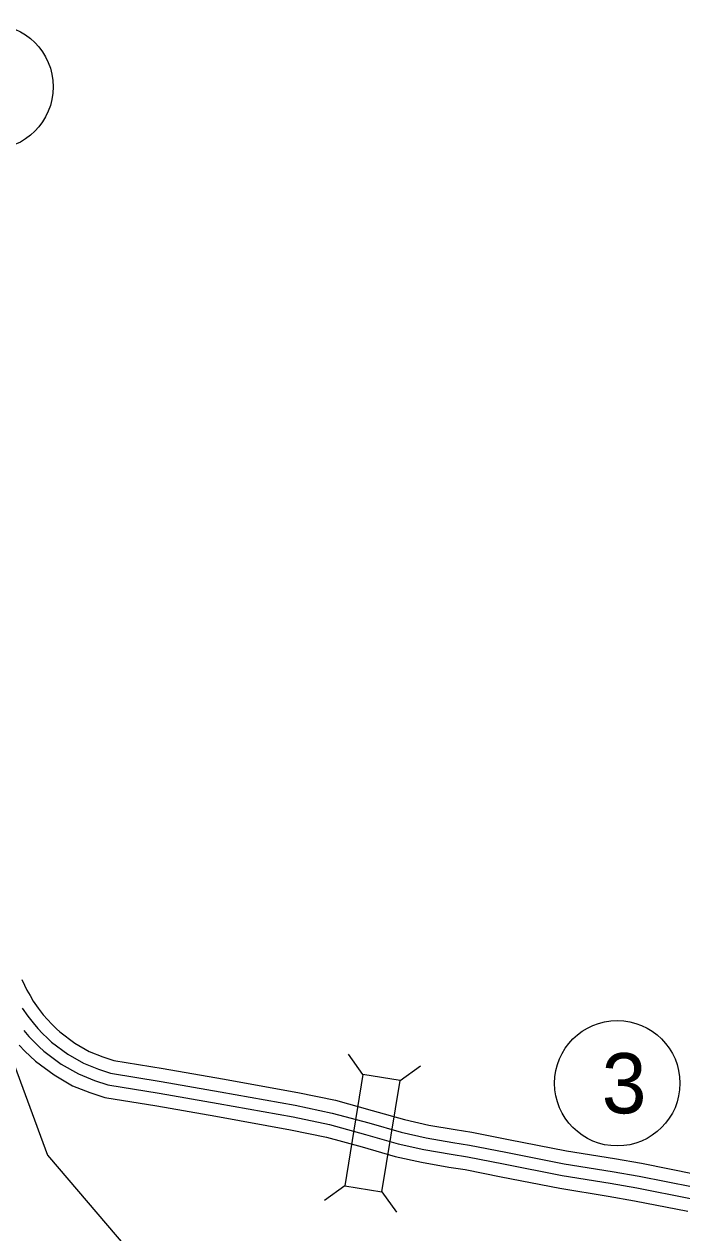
# Model space of a CAD drawing. Extents: x -939622 to -934245, y 1383184 to 1385301.
# Drawn here: x -935513.61 to -935492.82, y 1384161.3 to 1384199.47 of the extents above; entities that cross this region are included whole.
import ezdxf

# ---------------------------------------------------------------- set-up
doc = ezdxf.new("R2010")
doc.units = 0
for name, color, linetype in [('Level 15', 7, 'Continuous'), ('Level 20', 7, 'Continuous'), ('Level 25', 7, 'Continuous'), ('Level 27', 7, 'Continuous')]:
    doc.layers.add(name, color=color, linetype=linetype)

msp = doc.modelspace()

# ---------------------------------------------------------------- linework, layer by layer
at = {"layer": 'Level 15'}
for points in [[(-935513.679, 1384169.3), (-935513.598, 1384169.119), (-935513.52, 1384168.964), (-935513.421, 1384168.791), (-935513.323, 1384168.619), (-935513.163, 1384168.39), (-935513.005, 1384168.187), (-935512.873, 1384168.03), (-935512.732, 1384167.884), (-935512.585, 1384167.74), (-935512.479, 1384167.641)], [(-935513.671, 1384168.398), (-935513.495, 1384168.145), (-935513.325, 1384167.928), (-935513.179, 1384167.754), (-935513.025, 1384167.594), (-935512.87, 1384167.442), (-935512.744, 1384167.324)], [(-935513.617, 1384167.691), (-935513.458, 1384167.503), (-935513.291, 1384167.33), (-935513.13, 1384167.171), (-935512.985, 1384167.036)], [(-935512.479, 1384167.641), (-935512.004, 1384167.288), (-935511.55, 1384167.027), (-935511.116, 1384166.853), (-935510.776, 1384166.741), (-935509.211, 1384166.488), (-935507.341, 1384166.16), (-935504.96, 1384165.733), (-935503.774, 1384165.482), (-935502.609, 1384165.166), (-935501.591, 1384164.875), (-935500.822, 1384164.702), (-935499.991, 1384164.559), (-935499.46, 1384164.476), (-935498.307, 1384164.244), (-935496.47, 1384163.887), (-935494.955, 1384163.642), (-935494.103, 1384163.493), (-935492.383, 1384163.155)], [(-935513.765, 1384167.227), (-935513.584, 1384167.039), (-935513.415, 1384166.874), (-935513.25, 1384166.718)], [(-935512.985, 1384167.036), (-935512.437, 1384166.629), (-935511.894, 1384166.316), (-935511.386, 1384166.113), (-935510.964, 1384165.973), (-935509.341, 1384165.712), (-935507.479, 1384165.385), (-935505.111, 1384164.96), (-935503.958, 1384164.716), (-935502.82, 1384164.407), (-935501.786, 1384164.112), (-935500.975, 1384163.93), (-935500.119, 1384163.781), (-935499.598, 1384163.7), (-935498.459, 1384163.472), (-935496.608, 1384163.111), (-935495.086, 1384162.866), (-935494.247, 1384162.719), (-935492.548, 1384162.385)], [(-935512.744, 1384167.324), (-935512.231, 1384166.943), (-935511.73, 1384166.654), (-935511.257, 1384166.465), (-935510.875, 1384166.339), (-935509.279, 1384166.081), (-935507.414, 1384165.754), (-935505.039, 1384165.328), (-935503.87, 1384165.081), (-935502.72, 1384164.769), (-935501.693, 1384164.475), (-935500.902, 1384164.298), (-935500.058, 1384164.151), (-935499.532, 1384164.069), (-935498.387, 1384163.84), (-935496.542, 1384163.48), (-935495.024, 1384163.235), (-935494.178, 1384163.088), (-935492.47, 1384162.751)], [(-935513.25, 1384166.718), (-935512.663, 1384166.283), (-935512.075, 1384165.944), (-935511.527, 1384165.725), (-935511.062, 1384165.571), (-935509.41, 1384165.305), (-935507.551, 1384164.979), (-935505.19, 1384164.555), (-935504.055, 1384164.315), (-935502.931, 1384164.01), (-935501.888, 1384163.712), (-935501.056, 1384163.525), (-935500.186, 1384163.374), (-935499.67, 1384163.294), (-935498.539, 1384163.067), (-935496.68, 1384162.705), (-935495.154, 1384162.459), (-935494.322, 1384162.313), (-935492.634, 1384161.981)]]:
    msp.add_lwpolyline(points, dxfattribs=at)
at = {"layer": 'Level 20'}
for p, q in [((-935502.901, 1384166.297), (-935503.363, 1384166.94)), ((-935501.728, 1384166.106), (-935501.085, 1384166.569)), ((-935503.474, 1384162.78), (-935504.116, 1384162.317)), ((-935502.301, 1384162.589), (-935501.838, 1384161.946))]:
    msp.add_line(p, q, dxfattribs=at)
msp.add_lwpolyline([(-935502.301, 1384162.589), (-935501.728, 1384166.106), (-935502.901, 1384166.297), (-935503.474, 1384162.78)], close=True, dxfattribs=at)
at = {"layer": 'Level 25'}
msp.add_lwpolyline([(-935514.057, 1384166.984), (-935512.874, 1384163.753), (-935508.527, 1384158.661), (-935508.044, 1384154.579), (-935507.346, 1384157.909), (-935480.289, 1384155.653), (-935477.337, 1384157.586)], dxfattribs=at)
at = {"layer": 'Level 27'}
for centre in [(-935514.67, 1384197.489), (-935494.865, 1384166.021)]:
    msp.add_circle(centre, 1.98, dxfattribs=at)

# ---------------------------------------------------------------- texts
msp.add_text('3', height=1.901, dxfattribs=at).set_placement((-935495.356, 1384165.071))

doc.saveas('drawing.dxf')
